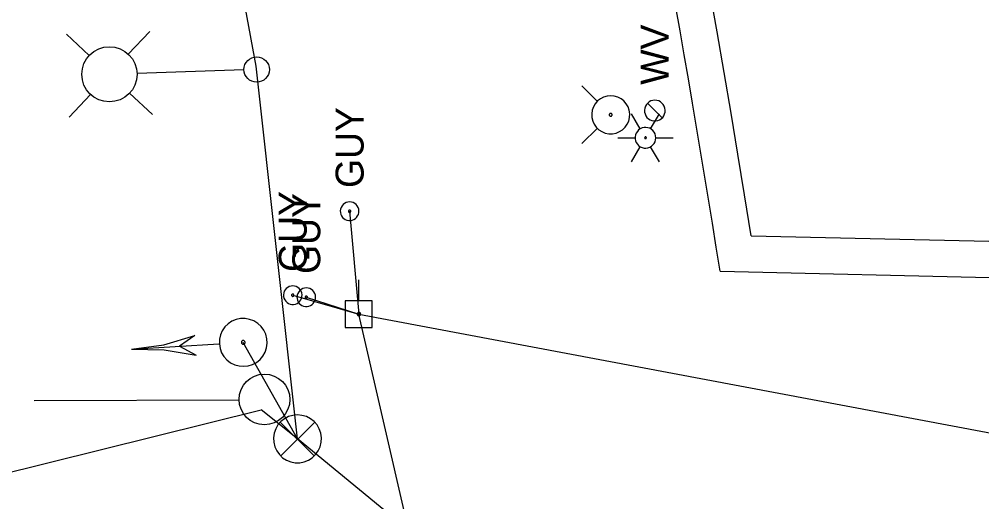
# Model space of a CAD drawing. Extents: x 596028 to 606371, y 330010 to 403088.
# Drawn here: x 604440.4 to 604572.9, y 339432.7 to 339499.3 of the extents above; entities that cross this region are included whole.
import ezdxf

# ---------------------------------------------------------------- set-up
doc = ezdxf.new("R2010")
doc.units = 0
for name, color, linetype in [('E_FTMS', 7, 'Continuous'), ('E_LTG', 7, 'Continuous'), ('E_LTG_CID', 7, 'Continuous'), ('E_LTG_LP', 7, 'Continuous'), ('E_SIG', 7, 'Continuous'), ('E_SIG_Conduit', 7, 'Continuous'), ('E_UTL_E_UG', 7, 'Continuous'), ('E_UTL_EGuyWire', 7, 'Continuous'), ('E_UTL_EPowerPole', 7, 'Continuous'), ('E_UTL_FO_UG_MWFN', 7, 'Continuous'), ('E_UTL_Overhead', 7, 'Continuous'), ('E_UTL_W', 7, 'Continuous'), ('E_UTL_W_UG', 7, 'Continuous'), ('E_UTL_WHydrant', 7, 'Continuous')]:
    doc.layers.add(name, color=color, linetype=linetype)

# ---------------------------------------------------------------- blocks, each defined once
blk = doc.blocks.new('_U277')
at = {"layer": 'E_LTG_LP'}
for p, q in [((-0.0745, 0.6368), (-0.1589, 0.7212)), ((0.0745, 0.6368), (0.1589, 0.7212)), ((-0.0745, 0.4877), (-0.1589, 0.4033)), ((0.0745, 0.4877), (0.1589, 0.4033)), ((0, 0.0484), (0, 0.4568))]:
    blk.add_line(p, q, dxfattribs=at)
for centre, radius in [((0, 0.5622), 0.1054), ((0, 0), 0.0484)]:
    blk.add_circle(centre, radius, dxfattribs=at)

msp = doc.modelspace()

# ---------------------------------------------------------------- linework, layer by layer
at = {"layer": 'E_FTMS'}
msp.add_line((604470.65, 339446.74), (604442.44, 339446.66), dxfattribs=at)
msp.add_circle((604474.15, 339446.84), 3.5, dxfattribs=at)
at = {"layer": 'E_LTG'}
for points in [[(604525.92, 339484.15), (604524.72, 339486.22)], [(604527.34, 339484.15), (604528.54, 339486.22)], [(604528.06, 339482.92), (604528.03, 339483.19), (604527.96, 339483.45), (604527.83, 339483.69), (604527.66, 339483.9), (604527.46, 339484.08), (604527.22, 339484.22), (604526.97, 339484.3), (604526.7, 339484.34), (604526.43, 339484.33), (604526.16, 339484.27), (604525.92, 339484.15), (604525.69, 339484), (604525.51, 339483.8), (604525.36, 339483.57), (604525.26, 339483.32), (604525.21, 339483.05), (604525.21, 339482.78), (604525.26, 339482.51), (604525.36, 339482.26), (604525.51, 339482.03), (604525.69, 339481.84), (604525.92, 339481.68), (604526.16, 339481.57), (604526.43, 339481.5), (604526.7, 339481.49), (604526.97, 339481.53), (604527.22, 339481.62), (604527.46, 339481.75), (604527.66, 339481.93), (604527.83, 339482.14), (604527.96, 339482.38), (604528.03, 339482.65), (604528.06, 339482.92)], [(604528.06, 339482.92), (604528.03, 339483.19), (604527.96, 339483.45), (604527.83, 339483.69), (604527.66, 339483.9), (604527.46, 339484.08), (604527.22, 339484.22), (604526.97, 339484.3), (604526.7, 339484.34), (604526.43, 339484.33), (604526.16, 339484.27), (604525.92, 339484.15), (604525.69, 339484), (604525.51, 339483.8), (604525.36, 339483.57), (604525.26, 339483.32), (604525.21, 339483.05), (604525.21, 339482.78), (604525.26, 339482.51), (604525.36, 339482.26), (604525.51, 339482.03), (604525.69, 339481.84), (604525.92, 339481.68), (604526.16, 339481.57), (604526.43, 339481.5), (604526.7, 339481.49), (604526.97, 339481.53), (604527.22, 339481.62), (604527.46, 339481.75), (604527.66, 339481.93), (604527.83, 339482.14), (604527.96, 339482.38), (604528.03, 339482.65), (604528.06, 339482.92)], [(604528.06, 339482.92), (604528.03, 339483.19), (604527.96, 339483.45), (604527.83, 339483.69), (604527.66, 339483.9), (604527.46, 339484.08), (604527.22, 339484.22), (604526.97, 339484.3), (604526.7, 339484.34), (604526.43, 339484.33), (604526.16, 339484.27), (604525.92, 339484.15), (604525.69, 339484), (604525.51, 339483.8), (604525.36, 339483.57), (604525.26, 339483.32), (604525.21, 339483.05), (604525.21, 339482.78), (604525.26, 339482.51), (604525.36, 339482.26), (604525.51, 339482.03), (604525.69, 339481.84), (604525.92, 339481.68), (604526.16, 339481.57), (604526.43, 339481.5), (604526.7, 339481.49), (604526.97, 339481.53), (604527.22, 339481.62), (604527.46, 339481.75), (604527.66, 339481.93), (604527.83, 339482.14), (604527.96, 339482.38), (604528.03, 339482.65), (604528.06, 339482.92)], [(604526.75, 339482.92), (604526.75, 339482.94), (604526.74, 339482.96), (604526.73, 339482.98), (604526.72, 339483), (604526.7, 339483.01), (604526.68, 339483.02), (604526.66, 339483.03), (604526.64, 339483.03), (604526.61, 339483.03), (604526.59, 339483.03), (604526.57, 339483.02), (604526.55, 339483.01), (604526.54, 339482.99), (604526.52, 339482.97), (604526.52, 339482.95), (604526.51, 339482.93), (604526.51, 339482.9), (604526.52, 339482.88), (604526.52, 339482.86), (604526.54, 339482.84), (604526.55, 339482.83), (604526.57, 339482.81), (604526.59, 339482.8), (604526.61, 339482.8), (604526.64, 339482.8), (604526.66, 339482.8), (604526.68, 339482.81), (604526.7, 339482.82), (604526.72, 339482.83), (604526.73, 339482.85), (604526.74, 339482.87), (604526.75, 339482.89), (604526.75, 339482.92)], [(604522.82, 339482.92), (604525.2, 339482.92)], [(604524.72, 339479.62), (604525.92, 339481.68)], [(604528.54, 339479.62), (604527.34, 339481.68)], [(604528.06, 339482.92), (604530.44, 339482.92)]]:
    msp.add_lwpolyline(points, dxfattribs=at)
at = {"layer": 'E_LTG_CID'}
msp.add_lwpolyline([(604478.7, 339441.41), (604473.02, 339492.79), (604473.02, 339492.79), (604459.8, 339564.41), (604452.39, 339621.13), (604433.21, 339675.13), (604407.77, 339754.27), (604350.15, 339899.86), (604326.17, 339958.05), (604309.97, 340005.28), (604302.39, 340052.47), (604295.28, 340117.35), (604293.41, 340203.53), (604305.92, 340355.39), (604301.26, 340612.03), (604298.17, 340864.85)], dxfattribs=at)
at = {"layer": 'E_SIG'}
for points in [[(604467.94, 339454.5), (604468.03, 339453.88), (604468.25, 339453.29), (604468.57, 339452.75), (604468.99, 339452.29), (604469.48, 339451.9), (604470.05, 339451.63), (604470.65, 339451.46), (604471.28, 339451.41), (604471.9, 339451.47), (604472.5, 339451.66), (604473.05, 339451.95), (604473.54, 339452.35), (604473.94, 339452.83), (604474.25, 339453.38), (604474.45, 339453.97), (604474.53, 339454.59), (604474.49, 339455.22), (604474.33, 339455.83), (604474.06, 339456.4), (604473.69, 339456.9), (604473.23, 339457.33), (604472.7, 339457.66), (604472.11, 339457.88), (604471.5, 339457.99), (604470.87, 339457.99), (604470.26, 339457.86), (604469.68, 339457.62), (604469.15, 339457.27), (604468.71, 339456.83), (604468.35, 339456.32), (604468.1, 339455.74), (604467.96, 339455.13), (604467.94, 339454.5)], [(604455.86, 339453.76), (604460.28, 339454.38), (604464.56, 339455.67)], [(604464.56, 339455.67), (604462.45, 339454.17)], [(604455.86, 339453.76), (604467.88, 339454.5)], [(604462.45, 339454.17), (604464.73, 339452.93)], [(604470.98, 339454.69), (604470.98, 339454.64), (604471, 339454.6), (604471.03, 339454.56), (604471.06, 339454.52), (604471.1, 339454.49), (604471.14, 339454.47), (604471.18, 339454.46), (604471.23, 339454.45), (604471.28, 339454.46), (604471.33, 339454.47), (604471.37, 339454.5), (604471.41, 339454.53), (604471.44, 339454.56), (604471.46, 339454.6), (604471.48, 339454.65), (604471.48, 339454.7), (604471.48, 339454.74), (604471.47, 339454.79), (604471.45, 339454.83), (604471.42, 339454.87), (604471.38, 339454.91), (604471.34, 339454.93), (604471.3, 339454.95), (604471.25, 339454.96), (604471.2, 339454.96), (604471.15, 339454.95), (604471.11, 339454.93), (604471.07, 339454.9), (604471.04, 339454.87), (604471.01, 339454.83), (604470.99, 339454.78), (604470.98, 339454.74), (604470.98, 339454.69)], [(604478.7, 339441.41), (604471.23, 339454.71)], [(604455.86, 339453.76), (604460.32, 339453.69), (604464.73, 339452.93)], [(604478.7, 339441.41), (604473.69, 339445.41)], [(604478.7, 339444.71), (604478.08, 339444.65), (604477.47, 339444.47), (604476.92, 339444.18), (604476.42, 339443.79), (604476.01, 339443.32), (604475.7, 339442.78), (604475.49, 339442.18), (604475.4, 339441.56), (604475.43, 339440.94), (604475.58, 339440.33), (604475.84, 339439.76), (604476.21, 339439.25), (604476.66, 339438.81), (604477.19, 339438.47), (604477.77, 339438.24), (604478.39, 339438.12), (604479.01, 339438.12), (604479.63, 339438.24), (604480.21, 339438.47), (604480.74, 339438.81), (604481.19, 339439.25), (604481.56, 339439.76), (604481.82, 339440.33), (604481.97, 339440.94), (604482, 339441.56), (604481.91, 339442.18), (604481.7, 339442.78), (604481.39, 339443.32), (604480.98, 339443.79), (604480.48, 339444.18), (604479.93, 339444.47), (604479.32, 339444.65), (604478.7, 339444.71)], [(604476.37, 339443.67), (604481.02, 339439.06)], [(604476.41, 339439.06), (604481.07, 339443.71)]]:
    msp.add_lwpolyline(points, dxfattribs=at)
at = {"layer": 'E_SIG_Conduit'}
msp.add_line((604494.19, 339428.7), (604478.7, 339441.41), dxfattribs=at)
msp.add_lwpolyline([(604369.15, 339434.44), (604410.87, 339433.47), (604429.66, 339434.48), (604473.69, 339445.41)], dxfattribs=at)
at = {"layer": 'E_UTL_E_UG'}
msp.add_line((604541.19, 339469.42), (604673.53, 339466.4), dxfattribs=at)
msp.add_arc((602427.24, 339129.95), 2141.04, 9.12288, 18.88575, dxfattribs=at)
at = {"layer": 'E_UTL_EGuyWire'}
for p in [(604485.88, 339472.78), (604478.05, 339461.21), (604479.91, 339460.93)]:
    msp.add_line(p, (604487.17, 339458.6), dxfattribs=at)
for points in [[(604485.88, 339474.07), (604485.64, 339474.04), (604485.41, 339473.98), (604485.19, 339473.86), (604485, 339473.71), (604484.84, 339473.53), (604484.71, 339473.32), (604484.63, 339473.09), (604484.6, 339472.85), (604484.61, 339472.6), (604484.67, 339472.36), (604484.77, 339472.14), (604484.91, 339471.94), (604485.09, 339471.78), (604485.29, 339471.64), (604485.52, 339471.55), (604485.76, 339471.51), (604486, 339471.51), (604486.24, 339471.55), (604486.47, 339471.64), (604486.68, 339471.78), (604486.85, 339471.94), (604486.99, 339472.14), (604487.09, 339472.36), (604487.15, 339472.6), (604487.16, 339472.85), (604487.13, 339473.09), (604487.05, 339473.32), (604486.93, 339473.53), (604486.77, 339473.71), (604486.58, 339473.86), (604486.36, 339473.98), (604486.12, 339474.04), (604485.88, 339474.07)], [(604485.88, 339472.94), (604485.85, 339472.94), (604485.82, 339472.93), (604485.8, 339472.92), (604485.77, 339472.9), (604485.75, 339472.88), (604485.74, 339472.85), (604485.73, 339472.82), (604485.72, 339472.79), (604485.72, 339472.76), (604485.73, 339472.73), (604485.74, 339472.7), (604485.76, 339472.68), (604485.78, 339472.66), (604485.81, 339472.64), (604485.84, 339472.63), (604485.87, 339472.62), (604485.9, 339472.62), (604485.93, 339472.63), (604485.96, 339472.64), (604485.98, 339472.66), (604486, 339472.68), (604486.02, 339472.7), (604486.03, 339472.73), (604486.04, 339472.76), (604486.04, 339472.79), (604486.04, 339472.82), (604486.03, 339472.85), (604486.01, 339472.88), (604485.99, 339472.9), (604485.97, 339472.92), (604485.94, 339472.93), (604485.91, 339472.94), (604485.88, 339472.94)], [(604478.05, 339462.5), (604477.81, 339462.47), (604477.57, 339462.41), (604477.36, 339462.29), (604477.16, 339462.14), (604477, 339461.96), (604476.88, 339461.75), (604476.8, 339461.52), (604476.77, 339461.28), (604476.78, 339461.03), (604476.84, 339460.79), (604476.94, 339460.57), (604477.08, 339460.37), (604477.26, 339460.21), (604477.46, 339460.07), (604477.69, 339459.98), (604477.93, 339459.94), (604478.17, 339459.94), (604478.41, 339459.98), (604478.64, 339460.07), (604478.84, 339460.21), (604479.02, 339460.37), (604479.16, 339460.57), (604479.26, 339460.79), (604479.32, 339461.03), (604479.33, 339461.28), (604479.3, 339461.52), (604479.22, 339461.75), (604479.09, 339461.96), (604478.93, 339462.14), (604478.74, 339462.29), (604478.53, 339462.41), (604478.29, 339462.47), (604478.05, 339462.5)], [(604479.91, 339462.21), (604479.67, 339462.19), (604479.44, 339462.12), (604479.22, 339462.01), (604479.03, 339461.86), (604478.87, 339461.68), (604478.75, 339461.46), (604478.67, 339461.23), (604478.63, 339460.99), (604478.64, 339460.75), (604478.7, 339460.51), (604478.8, 339460.29), (604478.94, 339460.09), (604479.12, 339459.92), (604479.32, 339459.79), (604479.55, 339459.7), (604479.79, 339459.65), (604480.03, 339459.65), (604480.27, 339459.7), (604480.5, 339459.79), (604480.71, 339459.92), (604480.88, 339460.09), (604481.02, 339460.29), (604481.13, 339460.51), (604481.18, 339460.75), (604481.19, 339460.99), (604481.16, 339461.23), (604481.08, 339461.46), (604480.96, 339461.68), (604480.8, 339461.86), (604480.61, 339462.01), (604480.39, 339462.12), (604480.16, 339462.19), (604479.91, 339462.21)], [(604478.05, 339461.37), (604478.02, 339461.37), (604477.99, 339461.36), (604477.96, 339461.35), (604477.94, 339461.33), (604477.92, 339461.31), (604477.9, 339461.28), (604477.89, 339461.25), (604477.89, 339461.22), (604477.89, 339461.19), (604477.9, 339461.16), (604477.91, 339461.13), (604477.93, 339461.11), (604477.95, 339461.09), (604477.98, 339461.07), (604478, 339461.06), (604478.03, 339461.05), (604478.06, 339461.05), (604478.09, 339461.06), (604478.12, 339461.07), (604478.15, 339461.09), (604478.17, 339461.11), (604478.19, 339461.13), (604478.2, 339461.16), (604478.21, 339461.19), (604478.21, 339461.22), (604478.2, 339461.25), (604478.19, 339461.28), (604478.18, 339461.31), (604478.16, 339461.33), (604478.14, 339461.35), (604478.11, 339461.36), (604478.08, 339461.37), (604478.05, 339461.37)], [(604479.91, 339461.09), (604479.88, 339461.09), (604479.85, 339461.08), (604479.83, 339461.07), (604479.8, 339461.05), (604479.78, 339461.02), (604479.77, 339461), (604479.76, 339460.97), (604479.75, 339460.94), (604479.75, 339460.91), (604479.76, 339460.88), (604479.77, 339460.85), (604479.79, 339460.83), (604479.81, 339460.8), (604479.84, 339460.79), (604479.87, 339460.78), (604479.9, 339460.77), (604479.93, 339460.77), (604479.96, 339460.78), (604479.99, 339460.79), (604480.01, 339460.8), (604480.03, 339460.83), (604480.05, 339460.85), (604480.06, 339460.88), (604480.07, 339460.91), (604480.07, 339460.94), (604480.07, 339460.97), (604480.06, 339461), (604480.04, 339461.02), (604480.02, 339461.05), (604480, 339461.07), (604479.97, 339461.08), (604479.94, 339461.09), (604479.91, 339461.09)]]:
    msp.add_lwpolyline(points, dxfattribs=at)
at = {"layer": 'E_UTL_EPowerPole'}
for points in [[(604487.14, 339460.45), (604487.14, 339463.35)], [(604488.98, 339460.45), (604485.29, 339460.45)], [(604485.29, 339460.45), (604485.29, 339456.75)], [(604488.98, 339456.75), (604488.98, 339460.45)], [(604487.41, 339458.6), (604487.4, 339458.65), (604487.39, 339458.69), (604487.37, 339458.73), (604487.34, 339458.77), (604487.31, 339458.8), (604487.27, 339458.82), (604487.22, 339458.83), (604487.18, 339458.84), (604487.13, 339458.84), (604487.09, 339458.83), (604487.05, 339458.81), (604487.01, 339458.78), (604486.98, 339458.75), (604486.96, 339458.71), (604486.94, 339458.67), (604486.93, 339458.63), (604486.93, 339458.58), (604486.94, 339458.54), (604486.96, 339458.49), (604486.98, 339458.46), (604487.01, 339458.42), (604487.05, 339458.4), (604487.09, 339458.38), (604487.13, 339458.37), (604487.18, 339458.36), (604487.22, 339458.37), (604487.27, 339458.39), (604487.31, 339458.41), (604487.34, 339458.44), (604487.37, 339458.47), (604487.39, 339458.51), (604487.4, 339458.56), (604487.41, 339458.6)], [(604485.29, 339456.75), (604488.98, 339456.75)]]:
    msp.add_lwpolyline(points, dxfattribs=at)
at = {"layer": 'E_UTL_FO_UG_MWFN'}
msp.add_line((604510.53, 339356.78), (604487.17, 339458.6), dxfattribs=at)
at = {"layer": 'E_UTL_Overhead'}
msp.add_lwpolyline([(604487.17, 339458.6), (604640.66, 339429.67), (604683.98, 339430.78), (604818.92, 339403.26), (604974.13, 339363.63), (605153.06, 339361.47)], dxfattribs=at)
at = {"layer": 'E_UTL_W'}
for points in [[(604527.92, 339488.09), (604527.65, 339488.07), (604527.39, 339487.99), (604527.15, 339487.87), (604526.94, 339487.7), (604526.76, 339487.49), (604526.62, 339487.26), (604526.53, 339487), (604526.5, 339486.74), (604526.51, 339486.46), (604526.57, 339486.2), (604526.68, 339485.95), (604526.84, 339485.73), (604527.04, 339485.55), (604527.27, 339485.4), (604527.52, 339485.3), (604527.78, 339485.25), (604528.06, 339485.25), (604528.32, 339485.3), (604528.57, 339485.4), (604528.8, 339485.55), (604529, 339485.73), (604529.15, 339485.95), (604529.27, 339486.2), (604529.33, 339486.46), (604529.34, 339486.74), (604529.31, 339487), (604529.22, 339487.26), (604529.08, 339487.49), (604528.9, 339487.7), (604528.69, 339487.87), (604528.45, 339487.99), (604528.19, 339488.07), (604527.92, 339488.09)], [(604528.93, 339485.66), (604526.91, 339487.68)]]:
    msp.add_lwpolyline(points, dxfattribs=at)
at = {"layer": 'E_UTL_W_UG'}
msp.add_line((604536.91, 339464.52), (604673.41, 339461.4), dxfattribs=at)
msp.add_arc((602427.24, 339129.95), 2136.04, 9.01122, 20.53416, dxfattribs=at)
at = {"layer": 'E_UTL_WHydrant'}
for points in [[(604520.01, 339487.92), (604517.86, 339490.07)], [(604521.84, 339488.71), (604521.35, 339488.66), (604520.87, 339488.52), (604520.42, 339488.29), (604520.03, 339487.99), (604519.71, 339487.61), (604519.46, 339487.18), (604519.29, 339486.71), (604519.22, 339486.21), (604519.25, 339485.71), (604519.36, 339485.23), (604519.57, 339484.78), (604519.86, 339484.37), (604520.22, 339484.03), (604520.64, 339483.76), (604521.1, 339483.57), (604521.59, 339483.48), (604522.09, 339483.48), (604522.58, 339483.57), (604523.04, 339483.76), (604523.46, 339484.03), (604523.82, 339484.37), (604524.11, 339484.78), (604524.32, 339485.23), (604524.44, 339485.71), (604524.46, 339486.21), (604524.39, 339486.71), (604524.23, 339487.18), (604523.98, 339487.61), (604523.65, 339487.99), (604523.26, 339488.29), (604522.82, 339488.52), (604522.34, 339488.66), (604521.84, 339488.71)], [(604521.84, 339486.29), (604521.8, 339486.28), (604521.77, 339486.27), (604521.73, 339486.26), (604521.7, 339486.23), (604521.68, 339486.2), (604521.66, 339486.17), (604521.65, 339486.14), (604521.64, 339486.1), (604521.64, 339486.06), (604521.65, 339486.02), (604521.67, 339485.99), (604521.69, 339485.96), (604521.72, 339485.93), (604521.75, 339485.91), (604521.79, 339485.9), (604521.82, 339485.89), (604521.86, 339485.89), (604521.9, 339485.9), (604521.93, 339485.91), (604521.97, 339485.93), (604521.99, 339485.96), (604522.02, 339485.99), (604522.03, 339486.02), (604522.04, 339486.06), (604522.04, 339486.1), (604522.04, 339486.14), (604522.02, 339486.17), (604522.01, 339486.2), (604521.98, 339486.23), (604521.95, 339486.26), (604521.92, 339486.27), (604521.88, 339486.28), (604521.84, 339486.29)], [(604520.01, 339484.25), (604517.86, 339482.11)]]:
    msp.add_lwpolyline(points, dxfattribs=at)

# ---------------------------------------------------------------- block references
at = {"layer": 'E_LTG_CID', "xscale": 36.089166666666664, "yscale": 36.08916666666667, "rotation": 91.82796824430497}
msp.add_blockref('_U277', (604473.08, 339492.32), dxfattribs=at)

# ---------------------------------------------------------------- texts
at = {"layer": 'E_UTL_EGuyWire'}
for p in [(604487.81, 339475.99), (604479.97, 339464.42), (604481.84, 339464.14)]:
    msp.add_text('GUY', height=3.85, rotation=90, dxfattribs=at).set_placement(p)
at = {"layer": 'E_UTL_W'}
msp.add_text('WV', height=3.85, rotation=90, dxfattribs=at).set_placement((604529.84, 339490.23))

doc.saveas('drawing.dxf')
